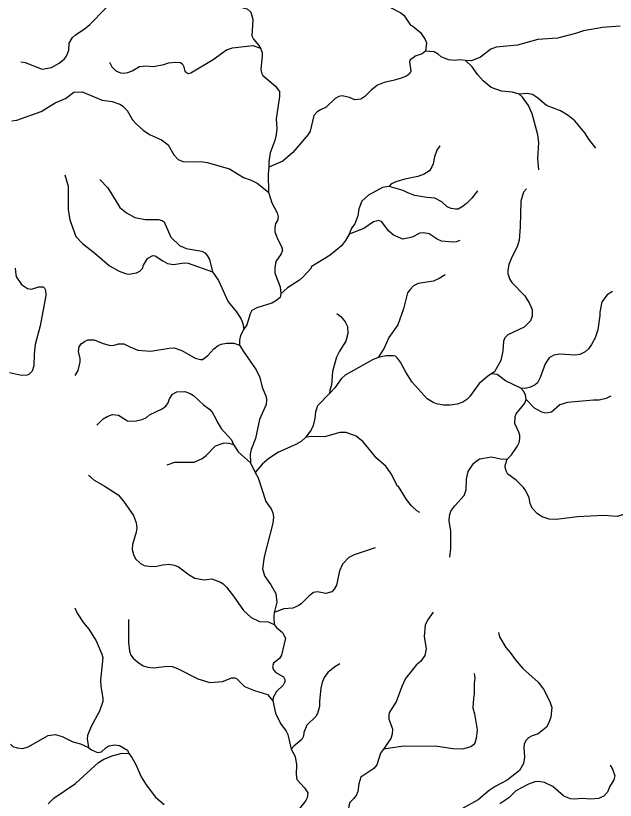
# Model space of a CAD drawing. Extents: x 500 to 555.2, y 9115.7 to 9171.
# Drawn here: x 538.37 to 544.2, y 9135.74 to 9143.36 of the extents above; entities that cross this region are included whole.
import ezdxf

# ---------------------------------------------------------------- set-up
doc = ezdxf.new("R2010")
doc.units = 0
doc.header["$LTSCALE"] = 0.064
doc.layers.add('7', color=7, linetype='Continuous', lineweight=25)

msp = doc.modelspace()

# ---------------------------------------------------------------- linework, layer by layer
at = {"layer": '7'}
msp.add_line((540.6539, 9139.0155), (540.7001, 9138.9241), dxfattribs=at)
for points in [[(538.4211, 9142.9089), (538.463, 9142.9004), (538.6288, 9142.837), (538.7204, 9142.8519), (538.7958, 9142.8962), (538.847, 9142.9375), (538.8656, 9142.9634), (538.8875, 9143.0207), (538.8934, 9143.0906), (538.9229, 9143.1446), (538.953, 9143.1713), (539.0373, 9143.2262), (539.0934, 9143.2708), (539.2457, 9143.4264), (539.3395, 9143.5593), (539.4027, 9143.6195), (539.444, 9143.6873), (539.4717, 9143.7537)], [(541.8966, 9143.5947), (541.9002, 9143.5598), (541.9247, 9143.5057), (541.995, 9143.4469), (542.1151, 9143.3852), (542.1415, 9143.3623), (542.2065, 9143.2649), (542.2306, 9143.2556), (542.306, 9143.193), (542.3515, 9143.1247), (542.3614, 9143.092), (542.3527, 9143.0126)], [(540.4757, 9143.4591), (540.6203, 9143.4221), (540.6561, 9143.3891), (540.6752, 9143.3193), (540.6661, 9143.1597), (540.681, 9143.1286), (540.7356, 9143.0675), (540.7516, 9143.0422)], [(544.2439, 9143.2531), (544.0717, 9143.2422), (543.888, 9143.208), (543.8104, 9143.1818), (543.6354, 9143.1391), (543.4438, 9143.124), (543.2461, 9143.0695), (543.041, 9143.0503), (542.9885, 9143.0321), (542.8867, 9142.9536), (542.8, 9142.9181), (542.7402, 9142.9215)], [(539.2829, 9142.9059), (539.3057, 9142.8589), (539.3439, 9142.8198), (539.389, 9142.8018), (539.423, 9142.7994), (539.4624, 9142.8061), (539.5046, 9142.8223), (539.5745, 9142.8618), (539.6342, 9142.8683), (539.7106, 9142.8617), (539.81, 9142.8815), (539.8582, 9142.8976), (539.9236, 9142.9058), (539.9743, 9142.9021), (539.9916, 9142.8841), (540.0046, 9142.8584), (540.017, 9142.8135), (540.0276, 9142.8068), (540.0476, 9142.7951), (540.0725, 9142.8027), (540.2907, 9142.9309), (540.4198, 9143.024), (540.4794, 9143.0438), (540.6759, 9143.0682), (540.7516, 9143.0422)], [(540.7516, 9143.0422), (540.7659, 9142.9985), (540.7674, 9142.9641), (540.7544, 9142.8369), (540.7597, 9142.8022), (540.7746, 9142.7757), (540.8917, 9142.6768), (540.9345, 9142.6205), (540.9347, 9142.573), (540.902, 9142.3558), (540.9084, 9142.262), (540.9035, 9142.2017), (540.889, 9142.1439), (540.8459, 9142.0237), (540.8299, 9141.9372), (540.8319, 9141.8856)], [(542.3527, 9143.0126), (542.3193, 9142.9865), (542.2536, 9142.9649), (542.229, 9142.9434), (542.2059, 9142.9269), (542.1979, 9142.907), (542.2123, 9142.8174), (542.2026, 9142.7951), (542.1697, 9142.7688), (542.117, 9142.749), (542.0516, 9142.7309), (541.9511, 9142.7089), (541.8862, 9142.6828), (541.8249, 9142.6348), (541.7647, 9142.5714), (541.7254, 9142.5453), (541.6674, 9142.5388), (541.6165, 9142.5633), (541.545, 9142.5795), (541.51, 9142.5734)], [(542.7402, 9142.9215), (542.6866, 9142.9267), (542.6334, 9142.9208), (542.5763, 9142.927), (542.5068, 9142.9572), (542.4761, 9142.983), (542.4384, 9143.0052), (542.3527, 9143.0126)], [(543.2639, 9142.5961), (543.199, 9142.6155), (543.091, 9142.6227), (542.9904, 9142.6608), (542.9142, 9142.7228), (542.8613, 9142.7814), (542.8057, 9142.859), (542.7402, 9142.9215)], [(538.3345, 9142.3368), (538.3831, 9142.3435), (538.6214, 9142.4268), (538.7563, 9142.5098), (538.8567, 9142.553), (538.9382, 9142.6153), (539.0195, 9142.6171), (539.2112, 9142.5373), (539.3086, 9142.5234), (539.3846, 9142.4959), (539.4105, 9142.4799), (539.4545, 9142.4361), (539.5078, 9142.3466), (539.5425, 9142.307), (539.611, 9142.2447), (539.6723, 9142.2036), (539.7898, 9142.153), (539.8534, 9142.1023), (539.9084, 9142.0049), (539.9512, 9141.9609), (539.997, 9141.9413), (540.0902, 9141.9365), (540.1736, 9141.9415), (540.2335, 9141.9321), (540.4498, 9141.8707), (540.5847, 9141.786), (540.6592, 9141.761), (540.7169, 9141.7323), (540.8292, 9141.6434)], [(544.0062, 9142.069), (543.9382, 9142.1564), (543.9006, 9142.22), (543.8052, 9142.3368), (543.7383, 9142.3879), (543.6652, 9142.4337), (543.5295, 9142.4837), (543.4411, 9142.5598), (543.3935, 9142.591), (543.34, 9142.6008), (543.2639, 9142.5961)], [(541.51, 9142.5734), (541.4761, 9142.5533), (541.3871, 9142.4675), (541.3318, 9142.4417), (541.2978, 9142.4192), (541.2682, 9142.386), (541.2318, 9142.2358), (541.2134, 9142.2017), (541.0648, 9142.0289), (540.9669, 9141.9429), (540.8319, 9141.8856)], [(543.4542, 9141.8604), (543.4428, 9141.9714), (543.4527, 9142.125), (543.446, 9142.199), (543.3882, 9142.4036), (543.3541, 9142.4844), (543.2966, 9142.5665), (543.2639, 9142.5961)], [(542.493, 9142.0932), (542.4619, 9142.0513), (542.4391, 9141.9863), (542.4283, 9141.9182), (542.4161, 9141.8879), (542.3913, 9141.8498), (542.3416, 9141.8182), (542.2793, 9141.7958), (542.1539, 9141.7698), (542.0659, 9141.7433), (542.0166, 9141.7221), (541.999, 9141.6998)], [(540.8319, 9141.8856), (540.8262, 9141.8188), (540.8292, 9141.6434)], [(538.8501, 9141.8118), (538.8828, 9141.7031), (538.8828, 9141.476), (538.899, 9141.3762), (538.9573, 9141.2134), (539.0226, 9141.1456), (539.1419, 9141.0524), (539.2825, 9140.9298), (539.376, 9140.8756), (539.4392, 9140.8535), (539.4711, 9140.8491), (539.5464, 9140.862), (539.5793, 9140.8783), (539.6046, 9140.9038), (539.6136, 9140.9361), (539.6513, 9141.0005), (539.7052, 9141.0294), (539.7289, 9141.0269), (539.8011, 9140.976), (539.847, 9140.9509), (539.9053, 9140.9426), (540.009, 9140.9572), (540.0464, 9140.9554), (540.2826, 9140.8704)], [(539.1909, 9141.7671), (539.2686, 9141.6867), (539.3842, 9141.4962), (539.4476, 9141.442), (539.5296, 9141.3991), (539.6286, 9141.3774), (539.7603, 9141.3772), (539.7958, 9141.3692), (539.8142, 9141.3541), (539.8783, 9141.2054), (539.9623, 9141.1258), (540.03, 9141.0966), (540.1795, 9141.0721), (540.2101, 9141.0552), (540.2327, 9141.0295), (540.2557, 9140.9896), (540.2826, 9140.8704)], [(541.999, 9141.6998), (541.998, 9141.7001), (541.9353, 9141.6887), (541.8003, 9141.613), (541.7358, 9141.5561), (541.7059, 9141.4812), (541.6958, 9141.4149), (541.6675, 9141.3372), (541.6358, 9141.2933), (541.6125, 9141.2352), (541.6124, 9141.235)], [(542.858, 9141.6557), (542.8034, 9141.586), (542.753, 9141.5339), (542.7197, 9141.5076), (542.6701, 9141.4798), (542.6434, 9141.4773), (542.6041, 9141.4856), (542.5652, 9141.5027), (542.5113, 9141.5505), (542.4449, 9141.5851), (542.3659, 9141.5904), (542.2509, 9141.6116), (542.182, 9141.6361), (542.137, 9141.6608), (541.999, 9141.6998)], [(540.8292, 9141.6434), (540.8608, 9141.5403), (540.9111, 9141.4427), (540.9216, 9141.4045), (540.9148, 9141.369), (540.8971, 9141.3388), (540.8889, 9141.2961), (540.8891, 9141.2601), (540.9144, 9141.1901), (540.9541, 9141.117), (540.9626, 9141.0798), (540.9524, 9141.0437), (540.9002, 9140.9713), (540.889, 9140.9077), (540.8907, 9140.8582), (540.9428, 9140.726), (540.9477, 9140.6563)], [(543.3329, 9141.6751), (543.3051, 9141.644), (543.2788, 9141.556), (543.2721, 9141.3062), (543.2621, 9141.1782), (543.243, 9141.1143), (543.1912, 9141.0136), (543.1623, 9140.9408), (543.1525, 9140.8861), (543.1525, 9140.8545), (543.1739, 9140.7946), (543.1921, 9140.7672), (543.3189, 9140.6368), (543.3643, 9140.5647), (543.39, 9140.5044), (543.3885, 9140.4407), (543.3724, 9140.3937), (543.3131, 9140.3341), (543.1537, 9140.2579), (543.1253, 9140.2315), (543.1114, 9140.1971), (543.1042, 9140.1048), (543.0846, 9140.0095), (543.0219, 9139.8987), (542.9912, 9139.8797)], [(542.6868, 9141.1745), (542.6511, 9141.1618), (542.6157, 9141.1591), (542.5098, 9141.1684), (542.4669, 9141.187), (542.39, 9141.2391), (542.3361, 9141.2476), (542.2969, 9141.246), (542.2221, 9141.206), (542.1344, 9141.1889), (542.0434, 9141.225), (541.9949, 9141.2688), (541.9283, 9141.3561), (541.8992, 9141.3689), (541.8484, 9141.3566), (541.7555, 9141.2898), (541.6124, 9141.235)], [(541.6124, 9141.235), (541.5753, 9141.1758), (541.5371, 9141.1236), (541.4268, 9141.0312), (541.2441, 9140.9184), (541.2422, 9140.9072), (541.1631, 9140.8184), (541.1303, 9140.7908), (541.0124, 9140.7165), (540.9477, 9140.6563)], [(538.3658, 9140.907), (538.3726, 9140.8415), (538.3806, 9140.8202), (538.4292, 9140.7484), (538.4879, 9140.7076), (538.5274, 9140.7032), (538.5964, 9140.7244), (538.6402, 9140.7261), (538.6527, 9140.7133), (538.6611, 9140.6921), (538.6645, 9140.6421), (538.6088, 9140.3456), (538.5631, 9140.1664), (538.5515, 9140.0726), (538.548, 9139.9584), (538.5331, 9139.906), (538.4995, 9139.8736), (538.4841, 9139.8665), (538.4278, 9139.8649), (538.3136, 9139.891)], [(540.2826, 9140.8704), (540.3422, 9140.7857), (540.4358, 9140.579), (540.5181, 9140.4832), (540.5621, 9140.4117), (540.5777, 9140.3675), (540.5876, 9140.3142)], [(542.5432, 9140.8412), (542.4851, 9140.8058), (542.4321, 9140.7812), (542.282, 9140.7583), (542.2361, 9140.7335), (542.2034, 9140.7004), (542.1798, 9140.6653), (542.1388, 9140.5101), (542.0844, 9140.357), (541.9967, 9140.2317), (541.9509, 9140.1308), (541.8922, 9140.0404)], [(540.9477, 9140.6563), (540.9404, 9140.6202), (540.8989, 9140.5874), (540.8598, 9140.566), (540.715, 9140.5226), (540.6655, 9140.494), (540.6508, 9140.463), (540.6166, 9140.3546), (540.5876, 9140.3142)], [(544.1691, 9140.6806), (544.117, 9140.6484), (544.0664, 9140.5789), (544.0464, 9140.48), (544.0463, 9140.4472), (544.0271, 9140.3085), (544.0017, 9140.2301), (543.9669, 9140.164), (543.9357, 9140.1217), (543.9049, 9140.0926), (543.8534, 9140.0668), (543.804, 9140.0601), (543.6569, 9140.0729), (543.5987, 9140.0616), (543.5558, 9140.0349), (543.5152, 9139.9786), (543.4671, 9139.8462), (543.4406, 9139.7939), (543.4198, 9139.7747), (543.3716, 9139.7499), (543.3203, 9139.7387), (543.2789, 9139.7403)], [(541.4927, 9140.4667), (541.5295, 9140.4379), (541.5744, 9140.3864), (541.596, 9140.3409), (541.5998, 9140.2721), (541.5793, 9140.1979), (541.5187, 9140.0994), (541.4894, 9140.041), (541.4483, 9139.9032), (541.4398, 9139.772), (541.4227, 9139.7223), (541.4219, 9139.6905)], [(540.5876, 9140.3142), (540.5562, 9140.2541), (540.5479, 9140.2057), (540.5479, 9140.1603)], [(538.9492, 9139.8637), (538.9781, 9139.913), (538.9975, 9139.9977), (538.9975, 9140.0309), (538.9812, 9140.0961), (538.9884, 9140.141), (539.0076, 9140.1715), (539.0398, 9140.1952), (539.0748, 9140.2093), (539.1343, 9140.2091), (539.2222, 9140.1737), (539.2802, 9140.1582), (539.3186, 9140.1553), (539.3705, 9140.1732), (539.4236, 9140.1719), (539.4799, 9140.1421), (539.559, 9140.1097), (539.6842, 9140.0995), (539.8626, 9140.1306), (539.9125, 9140.132), (539.9852, 9140.1083), (540.1152, 9140.0336), (540.1678, 9140.0208), (540.1883, 9140.021), (540.2405, 9140.0597), (540.2987, 9140.1227), (540.3405, 9140.1548), (540.3677, 9140.1678), (540.4192, 9140.1781), (540.4912, 9140.1781), (540.5479, 9140.1603)], [(540.5479, 9140.1603), (540.5864, 9140.0964), (540.7083, 9139.9206), (540.7445, 9139.8462), (540.767, 9139.7499), (540.8047, 9139.6579), (540.8099, 9139.627), (540.8051, 9139.5835), (540.7416, 9139.4382), (540.7019, 9139.2537), (540.6585, 9139.1478), (540.6511, 9139.1006), (540.6539, 9139.0155)], [(541.8922, 9140.0404), (541.8397, 9140.017), (541.5724, 9139.8676), (541.5356, 9139.8308), (541.4727, 9139.7434), (541.4219, 9139.6905)], [(542.9912, 9139.8797), (542.9544, 9139.8553), (542.8753, 9139.7877), (542.7821, 9139.6571), (542.7544, 9139.6312), (542.7164, 9139.6066), (542.6615, 9139.5854), (542.5921, 9139.5762), (542.5265, 9139.5778), (542.4609, 9139.5892), (542.4281, 9139.6021), (542.3696, 9139.639), (542.2237, 9139.7982), (542.162, 9139.8955), (542.112, 9139.9949), (542.0804, 9140.0329), (542.0623, 9140.0511), (542.0428, 9140.0567), (541.9714, 9140.0551), (541.8922, 9140.0404)], [(543.2789, 9139.7403), (543.1309, 9139.8133), (543.0487, 9139.8725), (542.9912, 9139.8797)], [(539.1609, 9139.3823), (539.2228, 9139.4431), (539.2617, 9139.4679), (539.3115, 9139.4844), (539.3726, 9139.481), (539.4574, 9139.4232), (539.5254, 9139.4205), (539.6022, 9139.4366), (539.6421, 9139.4565), (539.6737, 9139.4837), (539.7959, 9139.5415), (539.8297, 9139.5656), (539.8532, 9139.5989), (539.8664, 9139.6384), (539.8961, 9139.6846), (539.9371, 9139.7043), (540.0168, 9139.7088), (540.0673, 9139.6884), (540.0982, 9139.6696), (540.1961, 9139.5783), (540.2599, 9139.534), (540.2819, 9139.5089), (540.3177, 9139.4439), (540.3282, 9139.4133), (540.3687, 9139.3507), (540.4676, 9139.2393), (540.4892, 9139.1943)], [(543.3319, 9139.6308), (543.3234, 9139.6756), (543.3043, 9139.712), (543.2789, 9139.7403)], [(541.4219, 9139.6905), (541.3052, 9139.5689), (541.2842, 9139.5122), (541.2776, 9139.4466), (541.2622, 9139.3797), (541.2428, 9139.3369), (541.1896, 9139.2648)], [(543.148, 9139.0512), (543.1481, 9139.0514), (543.1883, 9139.094), (543.245, 9139.1761), (543.262, 9139.2131), (543.2703, 9139.2491), (543.2689, 9139.2851), (543.2608, 9139.3159), (543.2216, 9139.4), (543.2258, 9139.4668), (543.2337, 9139.4917), (543.3193, 9139.5953), (543.3319, 9139.6308)], [(544.1528, 9139.6629), (544.1075, 9139.6424), (544.0388, 9139.6255), (543.9863, 9139.6253), (543.732, 9139.6037), (543.6585, 9139.5806), (543.5782, 9139.5089), (543.5211, 9139.4992), (543.4831, 9139.5093), (543.4127, 9139.5487), (543.3319, 9139.6308)], [(541.1896, 9139.2648), (541.1446, 9139.2251), (541.0936, 9139.1947), (540.9268, 9139.1195), (540.8304, 9139.0582), (540.7691, 9139.0086), (540.7001, 9138.9241)], [(542.2969, 9138.5347), (542.2685, 9138.5511), (542.2183, 9138.5995), (542.1681, 9138.6612), (542.09, 9138.7878), (542.0827, 9138.7912), (542.0203, 9138.9091), (541.9666, 9138.984), (541.8793, 9139.0582), (541.7467, 9139.2218), (541.6791, 9139.2766), (541.5817, 9139.3102), (541.5227, 9139.312), (541.3717, 9139.2691), (541.2497, 9139.271), (541.1896, 9139.2648)], [(539.8447, 9138.9975), (539.9185, 9139.0218), (540.1054, 9139.0237), (540.183, 9139.0592), (540.2235, 9139.0883), (540.3148, 9139.1807), (540.3968, 9139.2102), (540.4418, 9139.2086), (540.4892, 9139.1943)], [(540.4892, 9139.1943), (540.5323, 9139.1234), (540.6539, 9139.0155)], [(542.5897, 9138.1024), (542.5995, 9138.1855), (542.598, 9138.3541), (542.5833, 9138.4526), (542.5869, 9138.503), (542.6004, 9138.5475), (542.6374, 9138.6002), (542.7294, 9138.6991), (542.7489, 9138.7545), (542.7526, 9138.8594), (542.7669, 9138.9326), (542.8194, 9139.0102), (542.8453, 9139.0345), (542.8802, 9139.0561), (542.9949, 9139.0742), (543.0808, 9139.0561), (543.148, 9139.0512)], [(543.2328, 9138.8495), (543.1542, 9138.9071), (543.1352, 9138.9399), (543.1279, 9138.9742), (543.1269, 9138.9918), (543.148, 9139.0512)], [(539.0805, 9138.8976), (539.1338, 9138.8477), (539.2316, 9138.7939), (539.3666, 9138.7051), (539.4211, 9138.6455), (539.5153, 9138.5061), (539.5419, 9138.4335), (539.5487, 9138.3837), (539.5435, 9138.3438), (539.5078, 9138.2235), (539.5029, 9138.1743), (539.5173, 9138.1267), (539.5373, 9138.0853), (539.5839, 9138.0385), (539.6199, 9138.0195), (539.6869, 9138.0097), (539.7426, 9138.0128), (539.797, 9138.026), (539.8614, 9138.0326), (539.9145, 9138.0243), (539.9538, 9138.0064), (540.0572, 9137.9305), (540.1136, 9137.8964), (540.202, 9137.8818), (540.278, 9137.8899), (540.3606, 9137.8604), (540.3869, 9137.844), (540.4218, 9137.809), (540.4885, 9137.7242), (540.586, 9137.5845), (540.6589, 9137.5156), (540.7406, 9137.4785), (540.8238, 9137.4731), (540.8831, 9137.447)], [(540.7001, 9138.9241), (540.7266, 9138.8718), (540.8036, 9138.6429), (540.8527, 9138.5707), (540.8694, 9138.5331), (540.8757, 9138.4909), (540.87, 9138.4311), (540.787, 9138.1042), (540.7692, 9137.9891), (540.7882, 9137.9191), (540.8518, 9137.8323), (540.8983, 9137.7478), (540.91, 9137.6652), (540.8861, 9137.5748), (540.8847, 9137.5644)], [(544.3105, 9138.5265), (544.216, 9138.4971), (544.0824, 9138.505), (543.8282, 9138.4936), (543.6215, 9138.4657), (543.5553, 9138.4708), (543.4868, 9138.493), (543.4412, 9138.5215), (543.388, 9138.5762), (543.3692, 9138.621), (543.3605, 9138.6763), (543.3283, 9138.7439), (543.3049, 9138.7773), (543.2328, 9138.8495)], [(541.8648, 9138.1907), (541.6603, 9138.1248), (541.6095, 9138.0972), (541.5471, 9138.0331), (541.5174, 9137.9676), (541.4889, 9137.8296), (541.4658, 9137.7894), (541.443, 9137.7656), (541.3855, 9137.7473), (541.3028, 9137.7635), (541.2652, 9137.757), (541.2194, 9137.7234), (541.1464, 9137.6472), (541.123, 9137.6313), (541.0633, 9137.6081), (540.976, 9137.6008), (540.8847, 9137.5644)], [(538.9476, 9137.6088), (538.9684, 9137.5581), (539.0304, 9137.4651), (539.0819, 9137.4018), (539.1535, 9137.2907), (539.2104, 9137.1611), (539.2205, 9137.1247), (539.1978, 9136.9081), (539.1994, 9136.8485), (539.2205, 9136.731), (539.2176, 9136.7022), (539.1851, 9136.607), (539.1068, 9136.4567), (539.0714, 9136.3694), (539.0667, 9136.3391), (539.0789, 9136.254)], [(540.8847, 9137.5644), (540.8786, 9137.5182), (540.8831, 9137.447)], [(542.4267, 9137.569), (542.3714, 9137.4909), (542.3503, 9137.4415), (542.3405, 9137.3307), (542.3585, 9137.2125), (542.3458, 9137.1481), (542.3075, 9137.093), (542.2632, 9137.0546), (542.1605, 9136.9242), (542.1226, 9136.8472), (542.0687, 9136.6987), (542.0058, 9136.6035), (541.9977, 9136.5738), (541.9977, 9136.5295), (542.0337, 9136.4344), (542.0303, 9136.3852), (542.0178, 9136.3412), (541.944, 9136.2396)], [(539.4694, 9137.4966), (539.4667, 9137.2719), (539.4764, 9137.1901), (539.4922, 9137.1517), (539.5142, 9137.1223), (539.5576, 9137.0827), (539.6107, 9137.0481), (539.6545, 9137.0328), (539.7106, 9137.0289), (539.8423, 9137.0452), (539.893, 9137.0408), (539.9443, 9137.0221), (540.1433, 9136.9212), (540.2583, 9136.8863), (540.3821, 9136.894), (540.4707, 9136.9318), (540.5012, 9136.9319), (540.5179, 9136.9251), (540.5949, 9136.8477), (540.6914, 9136.806), (540.8182, 9136.7678), (540.8694, 9136.7075)], [(540.8831, 9137.447), (540.9043, 9137.4198), (540.9642, 9137.3714), (540.9769, 9137.345), (540.9919, 9137.3157), (540.9543, 9137.1503), (540.9357, 9137.1171), (540.876, 9137.0728), (540.8659, 9137.0381), (540.8761, 9137.0094), (540.8987, 9136.983), (540.9736, 9136.9388), (540.9864, 9136.9137), (540.9867, 9136.8903), (540.9721, 9136.8584), (540.9066, 9136.7986), (540.875, 9136.7412), (540.8694, 9136.7075)], [(543.0629, 9137.3713), (543.0724, 9137.3286), (543.1328, 9137.2257), (543.1758, 9137.1759), (543.2234, 9137.1081), (543.3001, 9137.0207), (543.4465, 9136.8872), (543.4982, 9136.8215), (543.5608, 9136.7007), (543.5788, 9136.6411), (543.5709, 9136.548), (543.549, 9136.4869), (543.5296, 9136.4514), (543.4468, 9136.3873), (543.388, 9136.3672), (543.354, 9136.3489), (543.3277, 9136.3212), (543.3114, 9136.2875), (543.3083, 9136.2513), (543.3148, 9136.1594), (543.3037, 9136.0986), (543.266, 9136.0321), (543.1458, 9135.9364), (543.0301, 9135.8771), (542.9716, 9135.8372), (542.8643, 9135.7481), (542.7052, 9135.6578)], [(541.5215, 9137.0665), (541.4729, 9137.0386), (541.4061, 9136.9833), (541.3679, 9136.9337), (541.3482, 9136.8844), (541.3364, 9136.8307), (541.3237, 9136.7027), (541.3237, 9136.6535), (541.3054, 9136.5859), (541.2865, 9136.5537), (541.202, 9136.4706), (541.1728, 9136.3989), (541.1677, 9136.3637), (541.1509, 9136.3329), (541.0727, 9136.2676), (541.0493, 9136.237)], [(542.8274, 9136.971), (542.8315, 9136.9276), (542.8244, 9136.8759), (542.826, 9136.7729), (542.8179, 9136.7329), (542.8129, 9136.6384), (542.8276, 9136.5826), (542.8538, 9136.4253), (542.8438, 9136.3427), (542.8313, 9136.2952), (542.8203, 9136.2791), (542.7933, 9136.2623), (542.7135, 9136.2366), (542.6184, 9136.2414), (542.4685, 9136.2645), (542.1422, 9136.2679), (541.944, 9136.2396)], [(540.8694, 9136.7075), (540.8969, 9136.5866), (540.9438, 9136.4862), (540.999, 9136.4114), (541.0151, 9136.3792), (541.0493, 9136.237)], [(538.3236, 9136.2883), (538.3463, 9136.2656), (538.3852, 9136.2498), (538.4403, 9136.2454), (538.4939, 9136.2613), (538.6876, 9136.3693), (538.7557, 9136.3792), (538.8253, 9136.3611), (538.9264, 9136.309), (539.0012, 9136.2897), (539.0789, 9136.254)], [(539.0789, 9136.254), (539.0807, 9136.2532), (539.1076, 9136.2305), (539.1659, 9136.2074), (539.2059, 9136.2121), (539.2491, 9136.2517), (539.2787, 9136.271), (539.3365, 9136.2807), (539.3797, 9136.2741), (539.4585, 9136.2289), (539.4731, 9136.1963)], [(541.0493, 9136.237), (541.0888, 9136.1675), (541.0987, 9136.0847), (541.0955, 9135.9921), (541.105, 9135.9425), (541.1775, 9135.8642), (541.2101, 9135.8131), (541.2038, 9135.7665), (541.1903, 9135.7387), (541.1335, 9135.6671), (541.1318, 9135.6199), (541.1781, 9135.5699), (541.191, 9135.5685), (541.2738, 9135.5133), (541.2932, 9135.4818), (541.3022, 9135.447), (541.3054, 9135.3498), (541.3125, 9135.3307), (541.3321, 9135.2786), (541.3617, 9135.251), (541.3709, 9135.2245), (541.3756, 9135.19), (541.3614, 9135.1437)], [(541.944, 9136.2396), (541.9159, 9136.2009), (541.8817, 9136.0861), (541.8502, 9136.0518), (541.7253, 9135.9653), (541.7058, 9135.901), (541.6974, 9135.8282), (541.6839, 9135.7948), (541.6575, 9135.7605), (541.6176, 9135.7218), (541.6074, 9135.6859), (541.6024, 9135.6372), (541.6186, 9135.4929), (541.6138, 9135.4575), (541.598, 9135.4084), (541.4738, 9135.2804), (541.4614, 9135.2605), (541.4548, 9135.233)], [(538.6893, 9135.7067), (538.7434, 9135.7641), (538.9528, 9135.9065), (539.1753, 9136.1089), (539.2296, 9136.1426), (539.3181, 9136.1777), (539.4054, 9136.1987), (539.4731, 9136.1963)], [(539.4731, 9136.1963), (539.4741, 9136.194), (539.5005, 9136.1588), (539.5402, 9136.0879), (539.5917, 9135.9686), (539.6385, 9135.891), (539.7303, 9135.7729), (539.8156, 9135.7016)], [(544.1458, 9136.0838), (544.1705, 9136.0441), (544.1872, 9135.9993), (544.1929, 9135.9809), (544.1826, 9135.9402), (544.1419, 9135.8712), (544.1204, 9135.8221), (544.0851, 9135.7823), (544.0337, 9135.7606), (543.9547, 9135.7543), (543.876, 9135.7593), (543.7972, 9135.7543), (543.7622, 9135.7577), (543.698, 9135.7834), (543.5915, 9135.875), (543.5106, 9135.9148), (543.4503, 9135.9231), (543.4159, 9135.9197), (543.3536, 9135.8972), (543.2312, 9135.8329), (543.1611, 9135.7662), (543.0766, 9135.7063)]]:
    msp.add_lwpolyline(points, dxfattribs=at)

doc.saveas('drawing.dxf')
